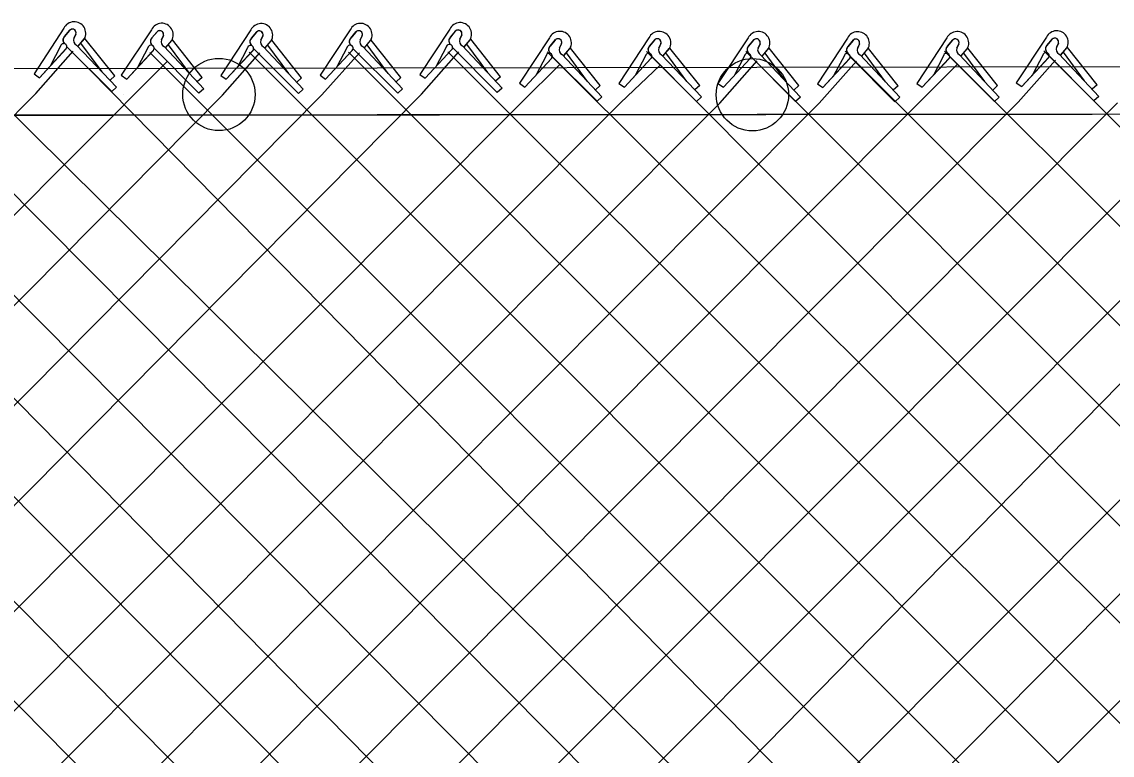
# Model space of a CAD drawing. Extents: x 0 to 1270, y 0 to 830.
# Drawn here: x 371.95 to 416.12, y 409.02 to 438.74 of the extents above; entities that cross this region are included whole.
import ezdxf

# ---------------------------------------------------------------- set-up
doc = ezdxf.new("R2010")
doc.units = 0
doc.layers.add('sb_Chainlink Fence', color=7, linetype='Continuous')
doc.layers.add('sb_Existing Structural Steel', color=7, linetype='Continuous')

msp = doc.modelspace()

# ---------------------------------------------------------------- linework, layer by layer
at = {"layer": 'sb_Chainlink Fence'}
for p, q in [((373.653, 438.48), (372.444, 436.629)), ((373.679, 438.146), (373.9, 438.41)), ((373.879, 438.388), (373.679, 438.146)), ((374.141, 438.247), (374.06, 438.069)), ((374.06, 438.076), (374.141, 438.243)), ((377.199, 438.421), (375.98, 436.577)), ((377.222, 438.087), (377.445, 438.35)), ((377.424, 438.328), (377.222, 438.087)), ((377.686, 438.186), (377.604, 438.009)), ((377.604, 438.015), (377.685, 438.182)), ((381.225, 438.411), (380.007, 436.566)), ((381.249, 438.076), (381.472, 438.34)), ((381.451, 438.318), (381.249, 438.076)), ((381.712, 438.176), (381.63, 437.998)), ((381.631, 438.005), (381.712, 438.171)), ((385.253, 438.419), (384.034, 436.575)), ((385.276, 438.085), (385.499, 438.348)), ((385.478, 438.327), (385.276, 438.085)), ((385.739, 438.184), (385.658, 438.007)), ((385.658, 438.013), (385.739, 438.18)), ((389.284, 438.449), (388.066, 436.604)), ((389.308, 438.114), (389.53, 438.378)), ((389.51, 438.356), (389.308, 438.114)), ((389.771, 438.214), (389.689, 438.036)), ((389.689, 438.043), (389.77, 438.21)), ((373.518, 437.751), (373.116, 436.973)), ((373.769, 437.727), (375.592, 435.915)), ((374.167, 437.8), (375.789, 436.095)), ((374.235, 437.753), (374.481, 438.047)), ((374.239, 437.757), (374.483, 438.048)), ((375.199, 436.721), (374.345, 437.872)), ((374.481, 438.047), (374.499, 438.081)), ((374.499, 438.081), (374.515, 438.118)), ((375.719, 436.558), (374.505, 438.069)), ((377.06, 437.693), (376.654, 436.917)), ((377.71, 437.739), (379.322, 436.026)), ((377.777, 437.691), (378.025, 437.984)), ((377.78, 437.696), (378.026, 437.985)), ((378.736, 436.655), (377.887, 437.81)), ((378.025, 437.984), (378.043, 438.018)), ((378.043, 438.018), (378.059, 438.055)), ((379.255, 436.489), (378.049, 438.006)), ((381.736, 437.729), (383.349, 436.015)), ((381.804, 437.681), (382.052, 437.974)), ((381.807, 437.685), (382.053, 437.975)), ((382.762, 436.644), (381.914, 437.799)), ((382.052, 437.974), (382.07, 438.008)), ((382.07, 438.008), (382.085, 438.044)), ((383.282, 436.478), (382.076, 437.996)), ((385.114, 437.691), (384.708, 436.916)), ((385.764, 437.737), (387.376, 436.024)), ((385.831, 437.689), (386.079, 437.982)), ((385.834, 437.694), (386.08, 437.983)), ((386.79, 436.653), (385.941, 437.808)), ((386.079, 437.982), (386.097, 438.016)), ((386.097, 438.016), (386.112, 438.053)), ((387.309, 436.487), (386.103, 438.004)), ((389.145, 437.721), (388.739, 436.945)), ((389.396, 437.696), (391.21, 435.874)), ((389.795, 437.767), (391.407, 436.053)), ((389.862, 437.719), (390.11, 438.012)), ((389.866, 437.723), (390.111, 438.013)), ((390.821, 436.682), (389.972, 437.837)), ((390.11, 438.012), (390.128, 438.046)), ((390.128, 438.046), (390.144, 438.083)), ((391.34, 436.516), (390.134, 438.034)), ((393.325, 438.095), (392.107, 436.251)), ((393.349, 437.761), (393.571, 438.024)), ((393.551, 438.003), (393.349, 437.761)), ((393.812, 437.86), (393.73, 437.683)), ((393.73, 437.689), (393.812, 437.856)), ((394.151, 437.658), (394.169, 437.692)), ((394.169, 437.692), (394.185, 437.729)), ((397.351, 438.092), (396.133, 436.248)), ((397.375, 437.758), (397.598, 438.021)), ((397.577, 438), (397.375, 437.758)), ((397.838, 437.857), (397.756, 437.68)), ((397.757, 437.686), (397.838, 437.853)), ((398.177, 437.655), (398.196, 437.689)), ((398.196, 437.689), (398.211, 437.726)), ((401.366, 438.09), (400.148, 436.245)), ((401.39, 437.755), (401.612, 438.019)), ((401.592, 437.997), (401.39, 437.755)), ((401.853, 437.854), (401.771, 437.677)), ((401.771, 437.683), (401.853, 437.85)), ((402.21, 437.687), (402.226, 437.723)), ((405.393, 438.079), (404.174, 436.235)), ((405.416, 437.745), (405.639, 438.008)), ((405.618, 437.987), (405.416, 437.745)), ((405.879, 437.844), (405.798, 437.667)), ((405.798, 437.673), (405.879, 437.84)), ((406.237, 437.677), (406.252, 437.713)), ((409.42, 438.088), (408.201, 436.243)), ((409.444, 437.753), (409.666, 438.017)), ((409.646, 437.995), (409.444, 437.753)), ((409.907, 437.852), (409.825, 437.675)), ((409.825, 437.681), (409.906, 437.848)), ((410.264, 437.685), (410.28, 437.721)), ((413.451, 438.117), (412.233, 436.273)), ((413.475, 437.783), (413.697, 438.047)), ((413.677, 438.025), (413.475, 437.783)), ((413.938, 437.882), (413.856, 437.705)), ((413.856, 437.711), (413.938, 437.878)), ((414.277, 437.681), (414.295, 437.715)), ((414.295, 437.715), (414.311, 437.751)), ((415.507, 436.185), (414.301, 437.702)), ((369.086, 437.49), (425.762, 381.376)), ((372.52, 435.836), (374.029, 437.552)), ((372.668, 436.478), (373.747, 437.652)), ((372.668, 436.478), (373.74, 437.645)), ((376.203, 436.424), (377.288, 437.593)), ((376.203, 436.424), (377.281, 437.586)), ((377.134, 437.504), (433.687, 380.918)), ((377.311, 437.668), (379.124, 435.846)), ((380.079, 435.773), (381.597, 437.481)), ((380.23, 436.414), (381.315, 437.583)), ((380.23, 436.414), (381.308, 437.576)), ((381.087, 437.683), (380.681, 436.907)), ((381.157, 437.51), (437.947, 380.639)), ((381.338, 437.657), (383.151, 435.836)), ((384.106, 435.781), (385.624, 437.49)), ((384.257, 436.422), (385.342, 437.591)), ((384.257, 436.422), (385.335, 437.584)), ((385.181, 437.517), (441.461, 381.181)), ((385.365, 437.666), (387.178, 435.844)), ((388.138, 435.811), (389.655, 437.519)), ((388.288, 436.452), (389.373, 437.621)), ((388.288, 436.452), (389.366, 437.614)), ((389.205, 437.524), (445.861, 380.882)), ((392.33, 436.098), (393.414, 437.267)), ((392.33, 436.098), (393.408, 437.26)), ((393.186, 437.367), (392.78, 436.592)), ((393.229, 437.531), (450.281, 380.603)), ((393.437, 437.342), (395.251, 435.52)), ((393.836, 437.413), (395.449, 435.7)), ((393.903, 437.365), (394.151, 437.658)), ((393.907, 437.37), (394.152, 437.659)), ((394.862, 436.329), (394.013, 437.484)), ((395.381, 436.163), (394.175, 437.68)), ((396.356, 436.095), (397.441, 437.264)), ((396.356, 436.095), (397.434, 437.257)), ((397.213, 437.364), (396.807, 436.589)), ((397.252, 437.537), (453.903, 380.752)), ((397.463, 437.339), (399.277, 435.517)), ((397.862, 437.41), (399.475, 435.697)), ((397.93, 437.362), (398.177, 437.655)), ((397.933, 437.367), (398.179, 437.656)), ((398.888, 436.326), (398.04, 437.481)), ((399.408, 436.16), (398.201, 437.677)), ((400.371, 436.093), (401.455, 437.261)), ((400.371, 436.093), (401.449, 437.255)), ((401.227, 437.362), (400.821, 436.586)), ((401.276, 437.544), (458.198, 380.527)), ((401.478, 437.336), (403.292, 435.515)), ((401.877, 437.407), (403.49, 435.694)), ((401.944, 437.36), (402.192, 437.653)), ((401.948, 437.364), (402.193, 437.654)), ((402.903, 436.323), (402.054, 437.478)), ((402.192, 437.653), (402.21, 437.687)), ((403.422, 436.157), (402.216, 437.674)), ((404.397, 436.083), (405.482, 437.251)), ((405.254, 437.352), (404.848, 436.576)), ((405.3, 437.551), (462.071, 380.786)), ((405.505, 437.326), (407.318, 435.505)), ((405.904, 437.397), (407.516, 435.684)), ((405.971, 437.349), (406.219, 437.643)), ((405.974, 437.354), (406.22, 437.644)), ((406.93, 436.313), (406.081, 437.468)), ((406.219, 437.643), (406.237, 437.677)), ((407.449, 436.147), (406.243, 437.664)), ((408.424, 436.091), (409.509, 437.26)), ((408.424, 436.091), (409.502, 437.253)), ((409.281, 437.36), (408.875, 436.584)), ((409.324, 437.558), (465.4, 381.439)), ((409.532, 437.334), (411.346, 435.513)), ((409.931, 437.406), (411.543, 435.692)), ((409.998, 437.358), (410.246, 437.651)), ((410.002, 437.362), (410.247, 437.652)), ((410.957, 436.321), (410.108, 437.476)), ((410.246, 437.651), (410.264, 437.685)), ((411.476, 436.155), (410.27, 437.673)), ((412.456, 436.121), (413.541, 437.289)), ((412.456, 436.121), (413.534, 437.282)), ((413.312, 437.39), (412.906, 436.614)), ((413.347, 437.565), (469.714, 381.153)), ((413.563, 437.364), (415.377, 435.543)), ((413.962, 437.435), (415.575, 435.722)), ((414.029, 437.388), (414.277, 437.681)), ((414.033, 437.392), (414.278, 437.682)), ((414.988, 436.351), (414.139, 437.506)), ((322.9, 382.101), (377.856, 437.141)), ((374.681, 436.821), (430.083, 380.539)), ((392.179, 435.457), (393.75, 437.025)), ((396.205, 435.454), (397.81, 436.989)), ((400.22, 435.451), (401.737, 437.16)), ((404.246, 435.441), (405.764, 437.15)), ((404.397, 436.083), (405.475, 437.244)), ((408.274, 435.449), (409.852, 437.03)), ((412.305, 435.479), (413.822, 437.188)), ((372.444, 436.629), (372.668, 436.478)), ((375.719, 436.558), (375.523, 436.378)), ((375.98, 436.577), (376.203, 436.424)), ((379.255, 436.489), (379.057, 436.309)), ((380.007, 436.566), (380.23, 436.414)), ((383.282, 436.478), (383.084, 436.299)), ((384.034, 436.575), (384.257, 436.422)), ((387.309, 436.487), (387.111, 436.307)), ((388.066, 436.604), (388.288, 436.452)), ((391.34, 436.516), (391.142, 436.337)), ((375.283, 382.141), (428.353, 436.214)), ((375.789, 436.095), (375.592, 435.915)), ((379.322, 436.026), (379.124, 435.846)), ((383.349, 436.015), (383.151, 435.836)), ((387.376, 436.024), (387.178, 435.844)), ((391.407, 436.053), (391.21, 435.874)), ((392.107, 436.251), (392.33, 436.098)), ((395.381, 436.163), (395.183, 435.983)), ((396.133, 436.248), (396.356, 436.095)), ((399.408, 436.16), (399.21, 435.98)), ((400.148, 436.245), (400.371, 436.093)), ((403.422, 436.157), (403.224, 435.978)), ((404.174, 436.235), (404.397, 436.083)), ((407.449, 436.147), (407.251, 435.968)), ((408.201, 436.243), (408.424, 436.091)), ((411.476, 436.155), (411.278, 435.976)), ((412.233, 436.273), (412.456, 436.121)), ((415.507, 436.185), (415.31, 436.006)), ((318.873, 382.11), (372.52, 435.836)), ((326.931, 382.072), (380.079, 435.773)), ((330.96, 382.094), (384.106, 435.781)), ((334.813, 381.918), (388.138, 435.811)), ((347.334, 435.803), (401.532, 380.985)), ((351.362, 435.801), (405.464, 380.985)), ((355.389, 435.819), (409.621, 381.284)), ((359.184, 382.166), (412.305, 435.479)), ((359.479, 435.826), (413.578, 380.886)), ((363.506, 435.837), (417.848, 381.071)), ((367.533, 435.866), (421.108, 381.943)), ((376.052, 435.783), (376.052, 435.783)), ((383.338, 382.166), (436.471, 435.789)), ((395.449, 435.7), (395.251, 435.52)), ((399.475, 435.697), (399.277, 435.517)), ((403.49, 435.694), (403.292, 435.515)), ((407.516, 435.684), (407.318, 435.505)), ((411.543, 435.692), (411.346, 435.513)), ((415.575, 435.722), (415.377, 435.543)), ((339.044, 382.169), (392.179, 435.457)), ((343.071, 382.179), (396.205, 435.454)), ((347.098, 382.171), (400.22, 435.451)), ((352.994, 384.012), (404.246, 435.441)), ((355.157, 382.163), (408.274, 435.449)), ((363.198, 382.169), (416.333, 435.457)), ((367.225, 382.179), (420.36, 435.454)), ((371.252, 382.171), (424.399, 435.43)), ((379.312, 382.163), (432.452, 435.428)), ((387.349, 382.173), (439.252, 434.049))]:
    msp.add_line(p, q, dxfattribs=at)
msp.add_lwpolyline([(269.933, 434.85), (441.732, 435.023), (453.58, 435.061), (458.405, 435.084)], dxfattribs=at)
for centre, radius, start, end in [((374.073, 438.275), 0.468, 331.0701, 153.9768), ((377.618, 438.214), 0.468, 330.7731, 153.6798), ((381.645, 438.203), 0.468, 330.7731, 153.6798), ((385.672, 438.212), 0.468, 330.7731, 153.6798), ((389.703, 438.241), 0.468, 330.7731, 153.6798), ((373.814, 438.005), 0.195, 133.9642, 232.5314), ((373.996, 438.292), 0.152, 342.8118, 140.4338), ((373.997, 438.293), 0.152, 341.0314, 129.5144), ((377.541, 438.231), 0.152, 342.5148, 140.1368), ((377.541, 438.232), 0.152, 340.7344, 129.2174), ((381.568, 438.221), 0.152, 342.5148, 140.1368), ((381.568, 438.222), 0.152, 340.7344, 129.2174), ((385.595, 438.229), 0.152, 342.5148, 140.1368), ((385.595, 438.23), 0.152, 340.7344, 129.2174), ((389.626, 438.259), 0.152, 342.5148, 140.1368), ((389.626, 438.26), 0.152, 340.7344, 129.2174), ((393.744, 437.888), 0.468, 330.7731, 153.6798), ((397.771, 437.885), 0.468, 330.7731, 153.6798), ((401.785, 437.882), 0.468, 330.7731, 153.6798), ((405.812, 437.872), 0.468, 330.7731, 153.6798), ((409.839, 437.88), 0.468, 330.7731, 153.6798), ((413.87, 437.91), 0.468, 330.7731, 153.6798), ((373.644, 437.73), 0.128, 319.3185, 170.3666), ((373.809, 438.005), 0.192, 140.4987, 233.3023), ((374.254, 437.991), 0.209, 156.7803, 245.4548), ((377.186, 437.671), 0.128, 319.0215, 170.0696), ((377.352, 437.945), 0.192, 140.2017, 233.0053), ((377.357, 437.945), 0.195, 133.6672, 232.2344), ((377.798, 437.929), 0.209, 156.4833, 245.1578), ((381.213, 437.661), 0.128, 319.0215, 170.0696), ((381.379, 437.935), 0.192, 140.2017, 233.0053), ((381.384, 437.935), 0.195, 133.6672, 232.2344), ((381.824, 437.919), 0.209, 156.4833, 245.1578), ((385.24, 437.669), 0.128, 319.0215, 170.0696), ((385.406, 437.943), 0.192, 140.2017, 233.0053), ((385.411, 437.943), 0.195, 133.6672, 232.2344), ((385.851, 437.927), 0.209, 156.4833, 245.1578), ((389.271, 437.699), 0.128, 319.0215, 170.0696), ((389.437, 437.973), 0.192, 140.2017, 233.0053), ((389.443, 437.973), 0.195, 133.6672, 232.2344), ((389.883, 437.957), 0.209, 156.4833, 245.1578), ((393.478, 437.619), 0.192, 140.2017, 233.0053), ((393.484, 437.619), 0.195, 133.6672, 232.2344), ((393.667, 437.905), 0.152, 342.5148, 140.1368), ((393.668, 437.906), 0.152, 340.7344, 129.2174), ((397.505, 437.616), 0.192, 140.2017, 233.0053), ((397.51, 437.616), 0.195, 133.6672, 232.2344), ((397.693, 437.902), 0.152, 342.5148, 140.1368), ((397.694, 437.903), 0.152, 340.7344, 129.2174), ((401.519, 437.613), 0.192, 140.2017, 233.0053), ((401.525, 437.614), 0.195, 133.6672, 232.2344), ((401.708, 437.9), 0.152, 342.5148, 140.1368), ((401.709, 437.901), 0.152, 340.7344, 129.2174), ((405.546, 437.603), 0.192, 140.2017, 233.0053), ((405.551, 437.604), 0.195, 133.6672, 232.2344), ((405.735, 437.89), 0.152, 342.5148, 140.1368), ((405.735, 437.89), 0.152, 340.7344, 129.2174), ((409.573, 437.612), 0.192, 140.2017, 233.0053), ((409.579, 437.612), 0.195, 133.6672, 232.2344), ((409.762, 437.898), 0.152, 342.5148, 140.1368), ((409.762, 437.899), 0.152, 340.7344, 129.2174), ((413.604, 437.641), 0.192, 140.2017, 233.0053), ((413.61, 437.642), 0.195, 133.6672, 232.2344), ((413.793, 437.928), 0.152, 342.5148, 140.1368), ((413.794, 437.928), 0.152, 340.7344, 129.2174), ((414.05, 437.625), 0.209, 156.4833, 245.1578), ((393.312, 437.345), 0.128, 319.0215, 170.0696), ((393.924, 437.603), 0.209, 156.4833, 245.1578), ((397.339, 437.342), 0.128, 319.0215, 170.0696), ((397.95, 437.6), 0.209, 156.4833, 245.1578), ((401.353, 437.34), 0.128, 319.0215, 170.0696), ((401.965, 437.597), 0.209, 156.4833, 245.1578), ((405.38, 437.33), 0.128, 319.0215, 170.0696), ((405.992, 437.587), 0.209, 156.4833, 245.1578), ((409.407, 437.338), 0.128, 319.0215, 170.0696), ((410.019, 437.596), 0.209, 156.4833, 245.1578), ((413.438, 437.368), 0.128, 319.0215, 170.0696)]:
    msp.add_arc(centre, radius, start, end, dxfattribs=at)
at = {"layer": 'sb_Existing Structural Steel'}
msp.add_line((265.287, 436.674), (831.299, 437.616), dxfattribs=at)
msp.add_lwpolyline([(831.288, 435.728), (499.698, 435.153), (441.732, 435.023), (261.566, 434.845)], dxfattribs=at)
for centre in [(379.934, 435.796), (401.543, 435.788)]:
    msp.add_circle(centre, 1.465, dxfattribs=at)

doc.saveas('drawing.dxf')
